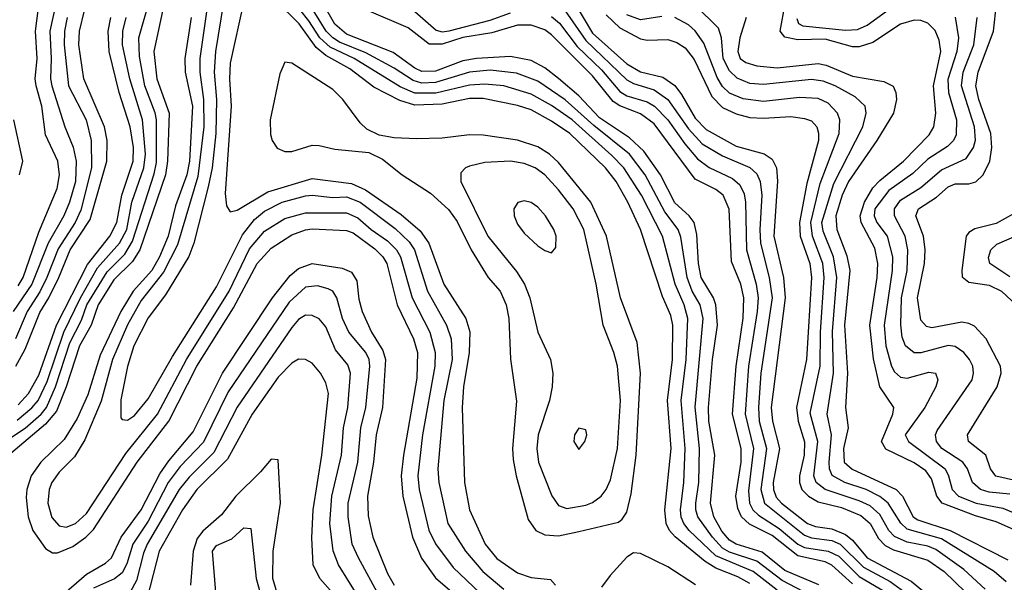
# Model space of a CAD drawing. Header units: inches. Extents: x 884549 to 1028252, y 526810 to 653624.
# Tile 438 of 656: x 921434 to 924314, y 623679 to 625323. Entities that reach past the tile are written whole.
import ezdxf

# ---------------------------------------------------------------- set-up
doc = ezdxf.new("R2010")
doc.units = ezdxf.units.IN
doc.header["$MEASUREMENT"] = 0
doc.layers.add('A9622', color=7, linetype='Continuous')

msp = doc.modelspace()

# ---------------------------------------------------------------- linework, layer by layer
at = {"layer": 'A9622', "color": 5}
for points, elevation in [([(922006.7, 625530), (921961.6, 625210), (921961.4, 625170), (921971.8, 625090), (921972.4, 625010), (921955.3, 624864.7), (921895.4, 624664.6), (921855, 624585), (921790, 624502.5), (921750, 624431.6), (921705.4, 624330), (921672.1, 624207.9), (921624.7, 624095.3), (921595, 624045), (921550, 624000.7), (921528.2, 623970), (921520.3, 623950), (921516.7, 623910), (921528.2, 623868.2), (921550, 623843.6), (921570, 623839.7), (921597.1, 623850), (921630, 623879.9), (921744.9, 624055.1), (921837.1, 624170), (921922.1, 624330), (922046.7, 624530), (922106.8, 624653.2), (922150, 624705.3), (922210, 624742), (922270, 624758.2), (922390, 624758.7), (922423.5, 624743.5), (922462.1, 624710), (922510, 624676.9), (922536.4, 624650), (922548.5, 624630), (922582.3, 624510), (922633.7, 624410), (922649.3, 624350), (922648.8, 624310), (922612.4, 624110), (922598.9, 623990), (922602.6, 623950), (922630.5, 623830.5), (922650.5, 623790.5), (922702.2, 623722.2), (922841, 623590)], 2740), ([(922046.4, 625470), (922007.2, 625230), (922003, 625170), (922009.7, 625089.7), (922008, 624990), (921997.4, 624890), (921985.8, 624834.2), (921943.7, 624670), (921929.1, 624630.9), (921860.9, 624519.1), (921810, 624451.3), (921768.5, 624370), (921750, 624309.8), (921730, 624211.6), (921730, 624159.1), (921734.4, 624154.4), (921750, 624152.9), (921770, 624166.3), (921810, 624215.3), (921881.4, 624338.6), (922010, 624542), (922085.7, 624694.3), (922121, 624739), (922150, 624763.5), (922202.1, 624790), (922270, 624808.1), (922290, 624810.3), (922350, 624803.4), (922390, 624805.6), (922430, 624790), (922532.4, 624712.4), (922573.7, 624673.7), (922589.3, 624650), (922627.2, 624530), (922682.6, 624430), (922696.4, 624390), (922699.6, 624330), (922674.4, 624210), (922657.7, 624010), (922660.1, 623970), (922686.6, 623850), (922738.6, 623770), (922788.5, 623710), (922850, 623658.1)], 2760), ([(923771.3, 623671.3), (923672.6, 623712.6), (923606.2, 623766.2), (923530, 623789.8), (923510, 623801.6), (923488, 623828), (923464.1, 623870), (923454.4, 623910), (923467.3, 624050), (923449.8, 624149.8), (923448.5, 624190), (923460.7, 624330), (923474.9, 624430), (923470.4, 624490), (923463.3, 624510), (923427.3, 624570), (923419.8, 624610), (923415.2, 624695.2), (923406.7, 624730), (923392.1, 624750), (923350, 624787.5), (923308.4, 624870), (923259.3, 624939.3), (923217.6, 624977.6), (923130, 625036.1), (923070, 625100.9), (923010, 625151.7), (922970, 625182.5), (922930, 625204), (922870, 625215.3), (922770, 625210), (922730, 625203.2), (922650, 625172.6), (922610, 625172.2), (922590, 625181.7), (922526.8, 625226.8), (922390, 625281), (922356.1, 625310), (922288, 625430)], 2720), ([(921359.4, 624070), (921450, 624129.3), (921496.6, 624170), (921512.9, 624190), (921538.8, 624250), (921581.1, 624378.9), (921614.8, 624445.2), (921631.1, 624490), (921690, 624586), (921742.1, 624637.9), (921764.3, 624675.7), (921827.3, 624872.7), (921834, 624906), (921834.7, 625030), (921830.8, 625050.8), (921800.7, 625130), (921784.4, 625215.6), (921783, 625270), (921817.2, 625390)], 2660), ([(921860.5, 625390), (921826.4, 625230), (921835.7, 625150), (921871, 625050), (921866.8, 624910), (921860.3, 624870), (921785.3, 624650), (921764, 624616), (921710, 624562.7), (921663.7, 624490), (921643.2, 624430), (921608.8, 624370), (921570.2, 624250), (921541.6, 624178.4), (921510, 624140.5), (921395.3, 624044.7)], 2680), ([(923650, 623656), (923579.1, 623710), (923470, 623755.7), (923392.8, 623830), (923376.5, 623850), (923368.6, 623868.6), (923366.6, 623890), (923377.1, 623970), (923381, 624070), (923369.3, 624210), (923383.6, 624330), (923388.8, 624450), (923377.8, 624490), (923351, 624550), (923314.5, 624690), (923253, 624810), (923201, 624890), (923166.4, 624926.4), (923050, 625030), (922990, 625072.5), (922930, 625105.8), (922850, 625129.7), (922795, 625135), (922750, 625131.5), (922651.6, 625108.4), (922590, 625108.3), (922547.1, 625127.1), (922412.2, 625210), (922342.7, 625242.7), (922312.2, 625270), (922280.1, 625320.1), (922227.4, 625387.4)], 2760), ([(923767.2, 623630), (923663.9, 623683.9), (923590, 623740.8), (923510, 623767), (923490, 623778.5), (923460.4, 623810), (923417.9, 623870), (923411.6, 623890), (923411.7, 623910), (923421, 623970), (923422.4, 624070), (923409.8, 624190.2), (923433.4, 624450), (923425, 624490), (923401.6, 624530), (923386.4, 624570), (923367.5, 624687.5), (923359.8, 624710), (923321.5, 624761.5), (923263.4, 624870), (923218, 624930), (923113.4, 625013.4), (923030, 625089.3), (922950, 625143.5), (922887, 625167), (922810, 625175.4), (922750, 625170), (922650, 625139.5), (922610, 625137.5), (922585, 625145), (922530, 625181.8), (922446.4, 625226.4), (922370, 625257.7), (922350, 625270), (922330.9, 625290), (922256.7, 625410)], 2740), ([(921540.3, 625370), (921522.5, 625290), (921526.6, 625210), (921524.2, 625150), (921528.1, 625130), (921566.4, 625010), (921590.7, 624950.7), (921599.1, 624910), (921597.2, 624850), (921579.9, 624790), (921563.5, 624750), (921517.4, 624670), (921470, 624549.9), (921415.5, 624470)], 2540), ([(922090, 625377.7), (922050, 625195.6), (922047.7, 625150), (922052.7, 625070), (922034.8, 624814.8), (922039.4, 624779.4), (922050, 624761.8), (922070, 624765.9), (922159.7, 624820.3), (922290, 624859), (922404.4, 624844.4), (922446, 624826), (922550, 624753.5), (922605.7, 624705.7), (922630.9, 624670), (922675.2, 624550), (922738.7, 624450), (922750.8, 624410.8), (922749, 624350), (922732.3, 624250), (922728.9, 624190), (922735.6, 623970), (922750.1, 623890), (922795.9, 623790), (922830, 623747.8), (922890, 623705.9), (922930, 623692.8), (922986.3, 623686.3), (923001.1, 623670)], 2780), ([(923570, 623675.3), (923535, 623695), (923470, 623720), (923438.9, 623738.9), (923351.8, 623811.8), (923335, 623830), (923325.5, 623850), (923321.1, 623890), (923339.5, 624070), (923328.5, 624210), (923343.2, 624330), (923344.8, 624430), (923338.4, 624458.4), (923314.1, 624514.1), (923249.7, 624710), (923212.9, 624790), (923178.4, 624850), (923147.6, 624890), (923043.4, 624990), (922990, 625027), (922930, 625059.3), (922890, 625072.6), (922790, 625092.6), (922750, 625092.5), (922670, 625076.5), (922590, 625073.2), (922546.5, 625086.5), (922470, 625125.6), (922400, 625180), (922330, 625218.4), (922301.6, 625241.6), (922251.3, 625311.3), (922181.1, 625381.1)], 2780), ([(923055.3, 625375.3), (923110, 625284.2), (923210, 625194.2), (923250, 625170.8), (923315, 625155), (923350, 625130.9), (923370, 625104.8), (923410, 625035.5), (923441.8, 625001.8), (923530, 624953.5), (923611.5, 624931.5), (923635.4, 624915.4), (923648, 624890), (923651.1, 624851.1), (923640.1, 624690), (923668.3, 624570), (923673.5, 624510), (923632.5, 624190), (923636.4, 624150), (923656.7, 624070), (923638.5, 623970), (923638.7, 623950), (923647.1, 623927.1), (923662.4, 623910), (923738.3, 623850), (923761.5, 623841.5), (923810, 623834.9), (923850, 623818.2), (923870, 623801.5), (923912.7, 623750), (924042.1, 623682.1), (924080.4, 623650)], 2620), ([(924319.8, 623679.8), (924284.2, 623710), (924130, 623805.5), (924030, 623834), (924011, 623851), (923974.7, 623910), (923949.8, 623929.8), (923910, 623949.8), (923847.8, 623970), (923811, 623991), (923803, 624010), (923802.1, 624030), (923809.1, 624110), (923795.7, 624170), (923814.5, 624290), (923811.6, 624411.6), (923824, 624570), (923814.6, 624630), (923784.7, 624704.7), (923780.8, 624730), (923815.5, 624844.5), (923900.4, 625010), (923910.3, 625050), (923907.2, 625070), (923877.7, 625097.7), (923819.6, 625130), (923783.9, 625143.9), (923750, 625148), (923610, 625133.7), (923570, 625137.1), (923532.7, 625152.7), (923510, 625173.9), (923491.4, 625210), (923486.8, 625270), (923478.1, 625298.1), (923410, 625365.6)], 2540), ([(924350, 623828.8), (924290, 623855.7), (924230, 623873), (924132.7, 623910), (924116.3, 623930), (924101.1, 623981.1), (924084.2, 624004.2), (924050, 624028.2), (923967.4, 624067.4), (923954.9, 624090), (923988.5, 624170), (923990.9, 624190), (923950.2, 624250.2), (923931.8, 624331.8), (923920.5, 624430), (923942.1, 624570), (923944.4, 624610), (923935.3, 624655.3), (923895.9, 624730), (923892.8, 624750), (923905, 624790), (923930, 624831.5), (923950, 624853.1), (924019.6, 624910), (924093.9, 624986.1), (924108.1, 625010), (924114.2, 625050), (924107.2, 625130), (924128, 625230), (924123.4, 625263.4), (924111.4, 625291.4), (924090, 625312.7), (924070, 625321.2), (924050, 625322), (924010, 625309.9), (923930, 625256.1), (923890, 625243.4), (923870, 625243.9), (923790, 625266.2), (923710, 625264.5), (923672.1, 625272.1), (923658.9, 625290), (923672.9, 625370)], 2480), ([(924410, 623961.8), (924289.2, 623989.2), (924274, 624010), (924260.1, 624050), (924209.4, 624090), (924206.8, 624110), (924293.2, 624250), (924304.6, 624290), (924302.8, 624310), (924261.3, 624390), (924226.9, 624426.9), (924210, 624435.4), (924190, 624438.5), (924102, 624422), (924086.1, 624426.1), (924070, 624444.8), (924060.3, 624510), (924080.7, 624610), (924082.6, 624650), (924077.6, 624690), (924055.2, 624750), (924063, 624770), (924115.7, 624804.3), (924150, 624834.1), (924170, 624842.9), (924210, 624843.8), (924230.7, 624849.3), (924252, 624870), (924271.8, 624910), (924277.7, 624950), (924274.9, 624990), (924240, 625090), (924230.9, 625130), (924237.4, 625170), (924282, 625290), (924291.5, 625370)], 2420), ([(921572.7, 625330), (921565.3, 625290), (921564.4, 625250), (921576.6, 625130), (921628.5, 625030), (921643.3, 624970), (921644, 624890), (921613.2, 624766.8), (921596.8, 624730), (921547.1, 624652.9), (921514.1, 624570), (921492.8, 624527.2), (921456.1, 624470), (921422, 624390)], 2560), ([(921422.8, 624310), (921450, 624359.7), (921492.9, 624467.1), (921519.9, 624510), (921549, 624570), (921582.3, 624650), (921640.6, 624739.4), (921688.8, 624910), (921690.6, 624970), (921682.6, 625010), (921621.8, 625150), (921607.5, 625250), (921608.8, 625290), (921624.2, 625350)], 2580), ([(921427.2, 624152.8), (921470, 624188.2), (921488, 624210), (921514.2, 624265.8), (921563.5, 624410), (921611.8, 624510), (921662, 624598), (921726.5, 624670), (921747.5, 624710), (921762.7, 624790), (921797.3, 624890), (921802.5, 624930), (921793.7, 625030), (921756.6, 625150), (921735.3, 625250), (921735.7, 625290), (921745.7, 625330)], 2640), ([(921430, 624545.5), (921444.1, 624570), (921490, 624702.5), (921543.8, 624830), (921551.1, 624870), (921546.3, 624910), (921510, 624987), (921498.7, 625070), (921482.4, 625130), (921480, 625150), (921485.6, 625210), (921480.9, 625290), (921488.5, 625350)], 2520), ([(921430, 624197.6), (921460.5, 624230), (921490, 624284), (921541.8, 624430), (921632.3, 624607.7), (921698, 624690), (921718.4, 624730), (921732.6, 624810), (921766, 624910), (921767, 624950), (921757.1, 625010), (921725.4, 625110), (921695.9, 625230), (921693.5, 625290), (921701.3, 625330)], 2620), ([(921936, 625330), (921917.2, 625210), (921918.5, 625170), (921939.5, 625070), (921931.1, 624910), (921923.1, 624870), (921890, 624779.3), (921868.1, 624690), (921843.1, 624630), (921820.5, 624590), (921765.8, 624530), (921729.8, 624470), (921670, 624342.5), (921633.1, 624226.9), (921602.7, 624157.3), (921564, 624096), (921496.3, 624030), (921468, 623990), (921455, 623950), (921453.2, 623926.8), (921459.4, 623870), (921473.1, 623830), (921510, 623777.4), (921530, 623765.1), (921544.6, 623764.6), (921590, 623783.1), (921627.7, 623810), (921650, 623832.5), (921777.4, 624030), (921870, 624150), (921952.2, 624310), (922059.2, 624480.8), (922129.2, 624610.8), (922170, 624655.4), (922230, 624694.3), (922270, 624709.1), (922290, 624711.7), (922390, 624707.2), (922410, 624699.7), (922472.9, 624652.9), (922496.8, 624630), (922507.9, 624610), (922538.3, 624490), (922585.9, 624390), (922597.5, 624350), (922595.4, 624275.4), (922556.6, 624050), (922550.3, 623990), (922555, 623930), (922583.1, 623810), (922609.4, 623749.4), (922650, 623691.5), (922768.3, 623590)], 2720), ([(923870, 623673.6), (923810, 623728.5), (923790, 623738.4), (923710, 623755.8), (923635, 623815), (923568.5, 623848.5), (923545.6, 623870), (923534.4, 623894.4), (923528.9, 623930), (923544.3, 624030), (923544, 624070), (923519.3, 624170), (923529.6, 624310), (923550.6, 624450.6), (923551.9, 624510), (923543.2, 624550), (923516.1, 624616.1), (923509.2, 624769.2), (923491.7, 624810), (923470, 624826.7), (923410, 624856.9), (923290, 625018.7), (923250, 625047.6), (923190, 625071.1), (923170, 625083.7), (923110, 625158.8), (922990, 625279.1), (922970, 625293.7), (922930, 625307.3), (922890, 625306.7), (922815, 625285), (922730, 625271.6), (922670, 625251.2), (922632.1, 625252.1), (922570, 625299.4), (922450, 625351.2)], 2680), ([(922590, 625347.3), (922652.1, 625292.1), (922670, 625288.1), (922690, 625290.8), (922810, 625321.4), (922870, 625343.7)], 2660), ([(922990, 625332.1), (923012.8, 625312.8), (923064.9, 625244.9), (923136.4, 625176.4), (923190, 625112.8), (923210, 625101), (923270, 625083.1), (923290.7, 625070.7), (923330, 625030.8), (923379.9, 624959.9), (923416.8, 624916.8), (923451.1, 624891.1), (923518.7, 624858.7), (923540.3, 624840.3), (923553.7, 624813.7), (923557.6, 624790), (923559.6, 624650), (923588.2, 624550), (923593.9, 624510), (923591.7, 624470), (923565.7, 624310), (923556.1, 624170), (923580.4, 624070), (923566.1, 623946.1), (923569, 623910), (923579, 623890), (923594.8, 623874.8), (923656, 623836), (923710.1, 623790.1), (923730, 623780.6), (923799, 623770), (923830, 623754.5), (923890, 623695.9), (923967.1, 623650)], 2660), ([(923030, 625349.1), (923090, 625262), (923210, 625147.6), (923230, 625136.4), (923290, 625117.8), (923330, 625090.2), (923390, 625003.9), (923430, 624960.6), (923490, 624925.1), (923570, 624890.8), (923590, 624872.5), (923600.2, 624850), (923605, 624810), (923598.8, 624710), (923601, 624670), (923626.7, 624570), (923634.8, 624510), (923602.2, 624290), (923595.2, 624190), (923597.5, 624150), (923618.4, 624070), (923602.2, 623950), (923612.6, 623910), (923730, 623816), (923750, 623809), (923810, 623801.1), (923834.3, 623790), (923902.7, 623722.7), (923980.7, 623680.7), (924023.2, 623650)], 2640), ([(923150, 625337.2), (923190, 625299.3), (923250, 625267.1), (923270, 625263.2), (923330, 625264.9), (923356.7, 625256.7), (923380.6, 625240.6), (923406.6, 625206.6), (923458.4, 625098.4), (923490, 625066.7), (923530, 625047.5), (923570, 625037.4), (923610, 625035.1), (923690, 625040.2), (923730, 625034.8), (923750, 625027.3), (923766, 625010), (923771.1, 624991.1), (923770.2, 624970), (923736.1, 624843.9), (923715.4, 624730), (923717.4, 624690), (923745.1, 624610), (923750.3, 624570), (923735.4, 624330), (923706, 624190), (923710.7, 624150), (923729.6, 624089.6), (923729, 624050), (923715.3, 623990), (923715.3, 623970), (923722.3, 623950), (923741, 623930), (923770, 623913.4), (923837.6, 623897.6), (923894, 623874), (923921.7, 623850), (923946.5, 623806.5), (923965.9, 623785.9), (923990, 623773.9), (924090, 623743.3), (924137.8, 623710), (924200.8, 623650)], 2580), ([(923312.4, 625332.4), (923250, 625323), (923210, 625337.3)], 2560), ([(924258.2, 623658.2), (924195.6, 623715.6), (924114, 623774), (924090, 623784), (924030, 623796.2), (923992.5, 623812.5), (923976.4, 623830), (923950, 623876.9), (923921.6, 623901.6), (923890, 623917.1), (923790, 623949.5), (923763.9, 623970), (923757.4, 623990), (923769, 624090), (923746.7, 624173.3), (923775.7, 624310), (923776, 624410), (923787.2, 624570), (923783, 624610), (923752.6, 624690), (923747.8, 624730), (923775.6, 624844.4), (923831.1, 624990), (923833.4, 625030), (923826.1, 625050), (923798.9, 625078.9), (923770, 625093.1), (923715.5, 625095.5), (923610, 625084.3), (923550, 625091.7), (923510, 625108.6), (923490, 625128.1), (923473.9, 625153.9), (923434.8, 625254.8), (923410, 625290.3), (923390, 625307.8), (923350, 625329.2)], 2560), ([(923559, 625330), (923540.3, 625270), (923534.7, 625230), (923541.9, 625210), (923557.8, 625197.8), (923590, 625188), (923650, 625182.9), (923770, 625194.8), (923793, 625190), (923870, 625158.4), (923962.2, 625142.2), (923988.8, 625128.8), (923996.7, 625110), (923998.7, 625090), (923989.6, 625050), (923941.2, 624970), (923858.6, 624850), (923840.3, 624810), (923821.5, 624750), (923823.8, 624710), (923853.1, 624633.1), (923861.8, 624590), (923846.7, 624430), (923855.7, 624290), (923849.4, 624190), (923857.8, 624130), (923843.7, 624070), (923845.9, 624030), (923868.8, 624008.8), (923997.5, 623950), (924016.3, 623930), (924047.6, 623870), (924060.7, 623860.7), (924155.3, 623830), (924324.5, 623744.5)], 2520), ([(923707, 625327), (923712.5, 625312.5), (923724.9, 625304.9), (923850, 625292.2), (923885.1, 625294.9), (923913.1, 625306.9), (923970, 625348.4)], 2460), ([(924170.7, 625330.7), (924180.2, 625270), (924175.7, 625230), (924148.7, 625148.7), (924151.2, 625110), (924174.3, 625030), (924173.1, 624986.9), (924165.3, 624970), (924147.5, 624952.5), (924090, 624915.2), (924046.7, 624873.3), (923976.2, 624823.8), (923935, 624770), (923933.6, 624750), (923941.6, 624730), (923971, 624690), (923987.2, 624630), (923986.2, 624590), (923962.6, 624430), (923968, 624370), (923984.6, 624310), (923993.3, 624293.3), (924010, 624278.5), (924030, 624275.7), (924092.9, 624292.9), (924112.8, 624290), (924119.9, 624270), (924113.6, 624250), (924081.2, 624190), (924024.6, 624110), (924034.3, 624090), (924141, 624010), (924151.3, 623990), (924161.2, 623950), (924180.1, 623930), (924232, 623910), (924310, 623895), (924370, 623869.5)], 2460), ([(924330, 623936.5), (924270, 623942.2), (924244.7, 623950), (924220.7, 623970), (924206.1, 624010), (924193.2, 624030), (924131.5, 624070), (924115.8, 624090), (924112.6, 624110), (924118.1, 624121.9), (924219.7, 624270), (924224.1, 624290), (924221.7, 624310), (924212.6, 624330), (924195.8, 624350), (924170, 624367.4), (924150, 624370.6), (924070, 624349.6), (924050, 624349.2), (924025.4, 624370), (924015.5, 624395.5), (924011, 624431), (924013.5, 624510), (924029.7, 624590), (924031.9, 624650), (924024.3, 624690), (923993.3, 624750), (923993, 624770), (924010, 624795.2), (924070, 624832.4), (924130, 624884.6), (924202.4, 624917.6), (924224.3, 624950), (924229.4, 624970.6), (924226.9, 625010), (924188.9, 625130), (924193.8, 625170), (924224.7, 625250), (924234.3, 625330)], 2440), ([(921416.3, 625030), (921442.2, 624910), (921432.4, 624870)], 2480), ([(924367.7, 624770), (924290, 624727.6), (924228.2, 624711.8), (924210, 624701.3), (924202.8, 624690), (924189.6, 624590), (924191.1, 624571.1), (924210, 624555.5), (924270, 624547.3), (924306.2, 624530), (924380.2, 624460.2)], 2380), ([(924330, 624571.2), (924271.6, 624610), (924267.6, 624627.6), (924274.4, 624650), (924292.6, 624667.4), (924438.5, 624730)], 2360), ([(921550, 623632.8), (921630, 623702.5), (921685.1, 623734.9), (921702.3, 623750), (921730.7, 623810), (921790, 623890), (921844.2, 623995.8), (921870, 624033.7), (921941.4, 624118.6), (922027.8, 624290), (922174.1, 624510), (922225.1, 624574.9), (922250, 624595.9), (922290, 624610.9), (922377.2, 624597.2), (922404.7, 624584.7), (922420.1, 624560.1), (922425.9, 624505.9), (922435.8, 624470), (922463.5, 624410), (922496.4, 624356.4), (922504.3, 624330), (922495, 624190), (922476.8, 624110), (922469, 624030), (922451.1, 623930), (922453.3, 623873.3), (922466.8, 623810), (922510, 623704.1), (922529.7, 623670)], 2680), ([(922479.9, 623650), (922425.2, 623750), (922407.1, 623790), (922394.8, 623870), (922394.9, 623910), (922423.1, 624030), (922432.2, 624130), (922446.8, 624190), (922458.8, 624310), (922456.5, 624330), (922446.2, 624350), (922397, 624410), (922378.8, 624450), (922362, 624510), (922350, 624529.4), (922336.3, 624536.3), (922305.4, 624545.4), (922270, 624541.4), (922222.4, 624497.6), (922044.4, 624235.6), (921972.3, 624087.7), (921903.4, 624016.6), (921868.9, 623970), (921810, 623857), (921765, 623790), (921747.3, 623732.7), (921733.8, 623706.2), (921711.7, 623688.3), (921650, 623661.1)], 2660), ([(922416.3, 623650), (922367, 623730), (922350.8, 623770.8), (922341.3, 623850), (922347.6, 623930), (922375.4, 624050), (922381, 624130), (922394.2, 624190), (922402.3, 624290), (922394.2, 624314.2), (922358, 624358), (922330, 624425), (922310, 624448.9), (922290, 624458.8), (922270, 624459.3), (922250, 624446.5), (922230, 624423.8), (922070, 624190.5), (922001.9, 624058.1), (921930, 623986.2), (921901, 623950), (921807.4, 623790), (921796.1, 623763.9), (921775.9, 623684.1), (921757.1, 623650)], 2640), ([(922364.4, 623630), (922312, 623690), (922293, 623730), (922289, 623809), (922292.7, 623890), (922318.4, 624050), (922337, 624230), (922330, 624262), (922314.1, 624290), (922290, 624319.3), (922270, 624330.2), (922250, 624330.8), (922230, 624319.6), (922190, 624278.1), (922114.6, 624170), (922041.6, 624038.4), (921952.3, 623950), (921910, 623890.8), (921842.6, 623770), (921807.2, 623632.8)], 2620), ([(922190, 623636.6), (922175, 623690), (922175.2, 623770), (922196.9, 623910), (922190, 624036.5), (922170, 624038.6), (922138.9, 624001.1), (922066.9, 623930), (922024.3, 623875.7), (921970, 623827.6), (921953.8, 623806.2), (921941.3, 623770), (921934.3, 623670)], 2580), ([(922008.3, 623650), (921998.2, 623770), (922010, 623786.5), (922054.3, 623805.7), (922090, 623837.5), (922110, 623835.8), (922126.1, 623690), (922142.6, 623630)], 2560), ([(923411.1, 623671.1), (923330, 623724), (923250, 623763.2), (923230, 623764.3), (923210, 623751.9), (923161.1, 623698.9), (923136, 623664)], 2820)]:
    msp.add_lwpolyline(points, dxfattribs=dict(at, elevation=elevation))
for points, elevation in [([(922210, 625199.1), (922195.2, 625164.8), (922167, 625030), (922167.8, 624987.8), (922173, 624970), (922187.6, 624947.6), (922210, 624937.9), (922230, 624938.3), (922290, 624955.9), (922310, 624955.6), (922355.6, 624944.4), (922455.3, 624935.3), (922495.6, 624915.6), (922553.4, 624870), (922635.8, 624815.8), (922688.6, 624768.6), (922713.6, 624733.6), (922754.4, 624650), (922804.9, 624570), (922839.5, 624530), (922857.5, 624490), (922864.8, 624450), (922870, 624330.8), (922887.8, 624207.8), (922876, 624070), (922877.8, 624037.8), (922886.4, 623990), (922921.8, 623861.8), (922944.1, 623830), (922970, 623816.9), (923010, 623814.1), (923070, 623826.6), (923185.4, 623854.6), (923196.8, 623863.2), (923210, 623883.2), (923222.6, 623937.4), (923237.5, 624050), (923250.2, 624290), (923239.8, 624379.8), (923191.5, 624510), (923150.2, 624690), (923104.8, 624790), (923010, 624905.6), (922983.8, 624930), (922950, 624951.3), (922890, 624971), (922790, 624985.5), (922750, 624986.9), (922670, 624976.8), (922594.9, 624974.9), (922530, 624978), (922485.4, 624985.4), (922450, 625002.8), (922430, 625021.3), (922379.5, 625090), (922350, 625119.5), (922230, 625195.6)], 2820), ([(922870, 624909.5), (922794.3, 624905.7), (922750, 624895.2), (922738, 624890), (922724.9, 624875.1), (922724.6, 624850), (922803.1, 624690), (922887, 624587), (922910.4, 624550.4), (922926.3, 624510), (922950.1, 624410), (922986.7, 624330), (922993.5, 624290), (922991.3, 624250), (922983.9, 624210), (922950.5, 624110), (922946.6, 624070), (922952, 624030), (922990.9, 623930.9), (923010, 623902.6), (923034.4, 623894.4), (923090, 623904.4), (923110, 623912.1), (923134.6, 623930), (923149.9, 623950.1), (923162.1, 623977.9), (923182.6, 624070), (923192, 624210), (923182.5, 624310), (923172.1, 624350), (923141.2, 624430), (923120.8, 624550), (923084.1, 624710), (923052.7, 624770), (923010, 624826.1), (922970, 624869.9), (922941.7, 624890), (922910, 624902.8)], 2840), ([(922910, 624793.5), (922891.4, 624788.6), (922879.6, 624770), (922880.2, 624750), (922890, 624725.5), (922910, 624699.2), (922950, 624662.2), (922970, 624648), (922990, 624642), (923002.3, 624657.7), (923002.9, 624690), (922997, 624710), (922972.5, 624750), (922950, 624775), (922930, 624788.7)], 2860), ([(923070, 624129.5), (923057, 624110), (923054.9, 624090), (923070, 624066.4), (923087, 624090), (923092.7, 624110), (923090, 624124)], 2860)]:
    msp.add_lwpolyline(points, close=True, dxfattribs=dict(at, elevation=elevation))

doc.saveas('drawing.dxf')
